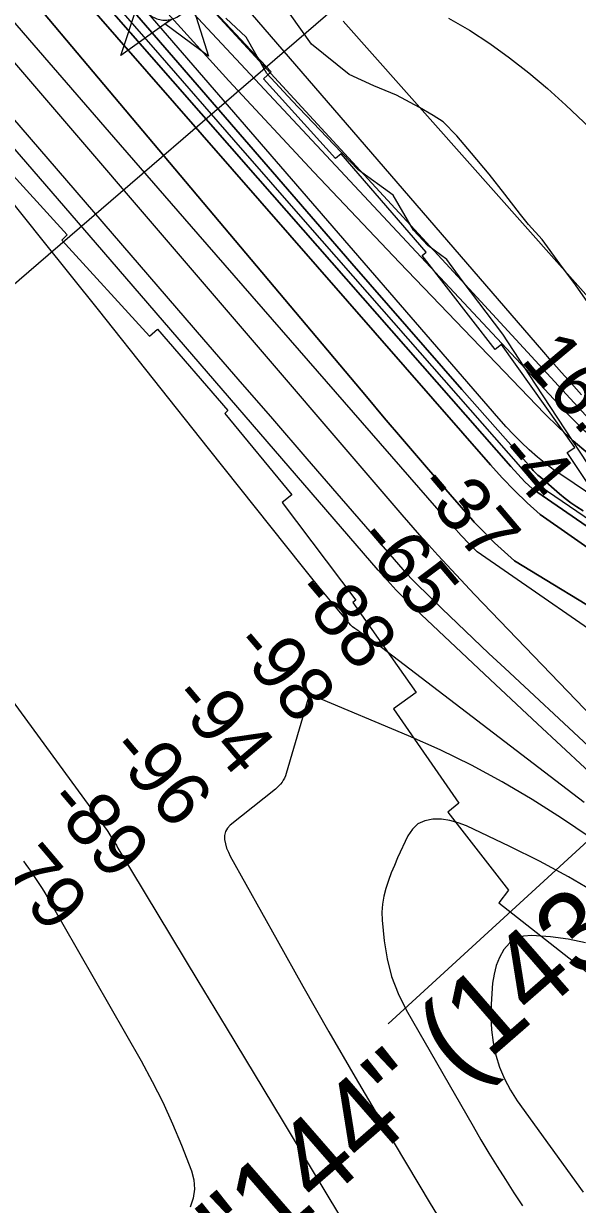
# Model space of a CAD drawing. Extents: x 3477039 to 3515015, y 546746 to 572297.
# Drawn here: x 3502424 to 3503107, y 560553 to 562010 of the extents above; entities that cross this region are included whole.
import ezdxf

# ---------------------------------------------------------------- set-up
doc = ezdxf.new("R2010")
doc.units = 0
for name, color, linetype in [('V-CHAN-NAID', 7, 'Continuous'), ('V-RIVR-EDGE', 7, 'Continuous'), ('V-RIVR-RANG', 7, 'Continuous'), ('V-RRAP-RVMT', 7, 'Continuous'), ('V-SITE-VEGE', 7, 'Continuous'), ('V-TOPO-DPTH', 7, 'Continuous'), ('V-TOPO-MAJR', 7, 'Continuous'), ('V-TOPO-MINR', 7, 'Continuous'), ('V-TOPO-WATR', 7, 'Continuous')]:
    doc.layers.add(name, color=color, linetype=linetype)

msp = doc.modelspace()

# ---------------------------------------------------------------- linework, layer by layer
at = {"layer": 'V-CHAN-NAID'}
for points in [[(3502605.8, 562015.7), (3502543.6, 561971.2), (3502564.7, 562034.6), (3502572.4, 562028.9), (3502573.1, 562028), (3502574.4, 562026.1), (3502575.7, 562024.7), (3502577.1, 562023.2), (3502578.5, 562022), (3502580, 562020.8), (3502581.4, 562019.8), (3502583, 562018.8), (3502584.8, 562017.9), (3502586.5, 562017.1), (3502588, 562016.5), (3502589.6, 562016), (3502591.8, 562015.4), (3502593.4, 562015.1), (3502595.4, 562014.9), (3502596.9, 562014.8), (3502598.8, 562014.7), (3502600.5, 562014.8), (3502602.2, 562015), (3502604.1, 562015.3)], [(3502623.8, 562028.6), (3502631.6, 562034.2), (3502651.8, 561970.4), (3502598, 562010.1), (3502605.8, 562015.7), (3502607.4, 562016.2), (3502609.1, 562016.7), (3502611.2, 562017.6), (3502613, 562018.5), (3502614.8, 562019.6), (3502616.6, 562020.8), (3502618.1, 562022.1), (3502619.4, 562023.2), (3502620.8, 562024.7), (3502622, 562026.1), (3502623.1, 562027.5)]]:
    msp.add_lwpolyline(points, close=True, dxfattribs=at)
at = {"layer": 'V-RIVR-EDGE'}
msp.add_lwpolyline([(3503128.3, 561453.6), (3503092.3, 561508.8), (3503055.1, 561565.3), (3503014.8, 561627.2), (3502964.7, 561693.5), (3502945.8, 561719.3), (3502922.5, 561736.5), (3502904.8, 561755.6), (3502879.8, 561798.5), (3502836.4, 561829.9), (3502806.4, 561861.2), (3502755.1, 561915.3), (3502723.9, 561949), (3502698.3, 561993.8), (3502673.2, 562017.2)], dxfattribs=at)
at = {"layer": 'V-RIVR-RANG'}
for p, q in [((3503065.7, 562252.2), (3502321.2, 561610.3)), ((3503920, 561735.2), (3502873.4, 560775.5))]:
    msp.add_line(p, q, dxfattribs=at)
at = {"layer": 'V-RRAP-RVMT'}
for points in [[(3501992.9, 562262.3), (3502090.7, 562155.9), (3502096.6, 562161), (3502191.5, 562060.3), (3502184, 562052.8), (3502280.9, 561950.6), (3502275.4, 561945.7), (3502381.8, 561830.8), (3502393.6, 561841.3), (3502477.5, 561749.5), (3502470.9, 561743.3)], [(3501992.9, 562262.3), (3502090.7, 562155.9), (3502096.6, 562161), (3502191.5, 562060.3), (3502184, 562052.8), (3502280.9, 561950.6), (3502275.4, 561945.7), (3502381.8, 561830.8), (3502393.6, 561841.3), (3502477.5, 561749.5), (3502470.9, 561743.3)], [(3503285.4, 561159), (3503280.9, 561149.4), (3503229.5, 561191.1), (3503217.5, 561207.9), (3503233.4, 561219.5), (3503171.9, 561308.4), (3503197.8, 561325.7), (3503094.5, 561480.8), (3503103.7, 561487.1), (3503013.4, 561614.1), (3503005.5, 561608.3), (3502915.5, 561724.1), (3502920.6, 561728.3), (3502815.6, 561849.9), (3502808.5, 561843.8), (3502719.8, 561942.4), (3502729.3, 561951.1), (3502622.5, 562065)], [(3502470.9, 561743.3), (3502579, 561624.6), (3502588.9, 561633.1), (3502675.9, 561532.6), (3502671.9, 561529.1), (3502754.9, 561428.8), (3502742.7, 561419.4), (3502833.7, 561298.6), (3502829.9, 561295.9), (3502908.2, 561184.8), (3502880.1, 561164.6), (3502960.8, 561047.8), (3502947.1, 561036.7), (3503022.1, 560940.5), (3503010.2, 560925), (3503130.8, 560829.7), (3503131.5, 560830.7)]]:
    msp.add_lwpolyline(points, dxfattribs=at)
at = {"layer": 'V-SITE-VEGE'}
msp.add_lwpolyline([(3503162.4, 561604.8), (3503104.6, 561687.9), (3503085.2, 561714), (3503063.5, 561743.8), (3503046.6, 561762.5), (3503036.9, 561774.9), (3503017.6, 561799.8), (3502998.2, 561824.6), (3502976.5, 561850.7), (3502958.3, 561871.9), (3502941.3, 561889.3), (3502929.1, 561896.9), (3502912.1, 561906.9), (3502884, 561922.1), (3502855.9, 561933.5), (3502825.3, 561947.5), (3502779.1, 561985), (3502752.6, 562022.2)], dxfattribs=at)
at = {"layer": 'V-TOPO-DPTH'}
for points in [[(3503114.1, 561409), (3503106.4, 561413.7), (3503098.9, 561418.7), (3503091.8, 561424.1), (3503084.8, 561429.8), (3503061.3, 561450.3), (3503058.3, 561453), (3503055.4, 561455.9), (3503052.5, 561458.8), (3503049.8, 561461.8), (3502964.4, 561558.9), (3502919.1, 561610.6), (3502873.8, 561662.3), (3502828.7, 561714.2), (3502783.7, 561766.1), (3502130.3, 562521.5)], [(3502130.3, 562521.5), (3502783.7, 561766.1), (3502828.7, 561714.2), (3502873.8, 561662.3), (3502919.1, 561610.6), (3502964.4, 561558.9), (3503049.8, 561461.8), (3503052.5, 561458.8), (3503055.4, 561455.9), (3503058.3, 561453), (3503061.3, 561450.3), (3503084.8, 561429.8), (3503091.8, 561424.1), (3503098.9, 561418.7), (3503106.4, 561413.7), (3503114.1, 561409)], [(3504457.3, 560642.7), (3503825.2, 561037.7), (3503820.9, 561039.1), (3503816.7, 561040.8), (3503812.7, 561042.9), (3503808.8, 561045.2), (3503772.5, 561068.9), (3503763, 561075.3), (3503753.5, 561081.8), (3503744.1, 561088.5), (3503734.8, 561095.3), (3503189.3, 561467), (3503176.6, 561476.4), (3503164.2, 561486.1), (3503138, 561507.3), (3503132.6, 561511.9), (3503127.4, 561516.6), (3503122.3, 561521.6), (3503117.4, 561526.7), (3502205.3, 562517.6)], [(3504346.1, 560538.8), (3503646.7, 560964), (3503640.2, 560968.9), (3503633.8, 560973.8), (3503627.3, 560978.6), (3503620.8, 560983.4), (3503593, 561003.9), (3503584.2, 561010.1), (3503575.2, 561016.2), (3503547.1, 561032.5), (3503537.5, 561037.6), (3503029.3, 561347), (3503016.9, 561358.1), (3503004.8, 561369.6), (3502984.7, 561389.8), (3502981.3, 561393.3), (3502979.6, 561395.1), (3502978, 561397), (3502936.1, 561445.2), (3502913.5, 561471.3), (3502891.1, 561497.4), (3502868.8, 561523.6), (3502846.6, 561549.9), (3502091, 562448.7)], [(3502091, 562448.7), (3502846.6, 561549.9), (3502868.8, 561523.6), (3502891.1, 561497.4), (3502913.5, 561471.3), (3502936.1, 561445.2), (3502978, 561397), (3502979.6, 561395.1), (3502981.3, 561393.3), (3502984.7, 561389.8), (3503004.8, 561369.6), (3503016.9, 561358.1), (3503029.3, 561347), (3503537.5, 561037.6), (3503547.1, 561032.5), (3503575.2, 561016.2), (3503584.2, 561010.1), (3503593, 561003.9), (3503620.8, 560983.4), (3503627.3, 560978.6), (3503633.8, 560973.8), (3503640.2, 560968.9), (3503646.7, 560964), (3504346.1, 560538.8)], [(3504383.7, 560532.3), (3503684.3, 560965.6), (3503668.1, 560977.8), (3503651.9, 560990), (3503635.6, 561002.1), (3503619.2, 561014.2), (3503481.9, 561110.3), (3503060.9, 561404.3), (3503044.9, 561418.9), (3503029.2, 561433.9), (3503014.2, 561449.6), (3502999.6, 561465.6), (3502219.9, 562359.1)], [(3502219.9, 562359.1), (3502999.6, 561465.6), (3503014.2, 561449.6), (3503029.2, 561433.9), (3503044.9, 561418.9), (3503060.9, 561404.3), (3503481.9, 561110.3), (3503619.2, 561014.2), (3503635.6, 561002.1), (3503651.9, 560990), (3503668.1, 560977.8), (3503684.3, 560965.6), (3504383.7, 560532.3)], [(3502503.3, 562059.3), (3502608.1, 561939.4), (3502712.9, 561819.7), (3503024.7, 561463.7), (3503033.4, 561454.2), (3503042.3, 561444.9), (3503051.6, 561436), (3503617.6, 561045.4), (3503643.9, 561026), (3503670.2, 561006.6), (3503696.4, 560987), (3503722.5, 560967.3), (3503747.4, 560948.4), (3503767, 560933.8), (3503868.2, 560864.4), (3503889.3, 560851.9), (3503910.6, 560839.8), (3504383.5, 560555.2)], [(3502503.3, 562059.3), (3502608.1, 561939.4), (3502712.9, 561819.7), (3503024.7, 561463.7), (3503033.4, 561454.2), (3503042.3, 561444.9), (3503051.6, 561436), (3503617.6, 561045.4), (3503643.9, 561026), (3503670.2, 561006.6), (3503696.4, 560987), (3503722.5, 560967.3), (3503747.4, 560948.4), (3503767, 560933.8), (3503868.2, 560864.4), (3503889.3, 560851.9), (3503910.6, 560839.8), (3504383.5, 560555.2)], [(3504435.1, 560605.4), (3503750.1, 561036.9), (3503722.7, 561054.3), (3503695.7, 561072.2), (3503668.9, 561090.4), (3503665, 561093.1), (3503139.5, 561464.4), (3503120.4, 561479.5), (3503101.7, 561495.3), (3503083.9, 561511.9), (3503066.5, 561529.1), (3502887.4, 561715.5), (3502781.7, 561827.1), (3502677.1, 561939.7), (3502574.1, 562053.8)], [(3502574.1, 562053.8), (3502677.1, 561939.7), (3502781.7, 561827.1), (3502887.4, 561715.5), (3503066.5, 561529.1), (3503083.9, 561511.9), (3503101.7, 561495.3), (3503120.4, 561479.5), (3503139.5, 561464.4), (3503665, 561093.1), (3503668.9, 561090.4), (3503695.7, 561072.2), (3503722.7, 561054.3), (3503750.1, 561036.9), (3504435.1, 560605.4)]]:
    msp.add_lwpolyline(points, dxfattribs=at)
at = {"layer": 'V-TOPO-MAJR'}
for points in [[(3504316.1, 560451.9), (3504307.3, 560457.8), (3504286, 560469.3), (3504121.7, 560578.8), (3504054.3, 560626.3), (3503611.2, 560933.2), (3503595.1, 560939.3), (3503579.1, 560945.8), (3502983.3, 561358.1), (3502973.4, 561368.2), (3502963.6, 561378.5), (3502954.1, 561389), (3502944.7, 561399.6), (3502639.3, 561750.6), (3502535.3, 561870.4), (3502431.5, 561990.2), (3502328, 562110.3)], [(3503122.9, 561005.5), (3503087.2, 561029.4), (3503051, 561052.6), (3503014, 561074.4), (3502976.4, 561095), (3502937.8, 561113.7), (3502898.6, 561131.3), (3502782.9, 561179.8), (3502780.6, 561180.4), (3502778.2, 561180.2), (3502776.2, 561179.2), (3502775, 561177.3), (3502747.8, 561084.6), (3502746.8, 561081.8), (3502745.6, 561079), (3502744.2, 561076.4), (3502742.6, 561073.9), (3502740.8, 561071.5), (3502738.8, 561069.2), (3502736.7, 561067.1), (3502734.4, 561065.1), (3502678.7, 561020.7), (3502675.3, 561016.9), (3502672.9, 561012.8), (3502671.8, 561008), (3502671.7, 561002.9), (3502672.9, 560997.6), (3502674.3, 560992.3), (3502676.4, 560987.3), (3502678.7, 560982.4), (3502736.4, 560878.6), (3502768.2, 560822), (3502800.3, 560765.6), (3502832.9, 560709.6), (3502865.9, 560653.7), (3502925.5, 560553.8), (3502933.2, 560541)]]:
    msp.add_lwpolyline(points, dxfattribs=at)
at = {"layer": 'V-TOPO-MINR'}
for points in [[(3503112.2, 561552.3), (3503099.7, 561566), (3503087.4, 561579.9), (3503075.1, 561593.8), (3503062.9, 561607.8), (3502208.2, 562598.5)], [(3503114.1, 561409), (3503106.4, 561413.7), (3503098.9, 561418.7), (3503091.8, 561424.1), (3503084.8, 561429.8), (3503061.3, 561450.3), (3503058.3, 561453), (3503055.4, 561455.9), (3503052.5, 561458.8), (3503049.8, 561461.8), (3502964.4, 561558.9), (3502919.1, 561610.6), (3502873.8, 561662.3), (3502828.7, 561714.2), (3502783.7, 561766.1), (3502130.3, 562521.5)], [(3504383.3, 560589.5), (3503715, 561028.3), (3503708.6, 561031.9), (3503702.4, 561035.7), (3503696.1, 561039.5), (3503689.9, 561043.5), (3503683.8, 561047.5), (3503677.8, 561051.6), (3503671.8, 561055.8), (3503665.8, 561060.1), (3503661, 561063.7), (3503652.6, 561069.8), (3503644.3, 561075.9), (3503090.1, 561451.5), (3503078.9, 561458.9), (3503068, 561466.8), (3503057.6, 561475.3), (3503047.4, 561484.1), (3503037.7, 561493.5), (3503028.2, 561503), (3503019, 561512.8), (3503010, 561522.9), (3502147.3, 562520.9)], [(3504457.3, 560642.7), (3503825.2, 561037.7), (3503820.9, 561039.1), (3503816.7, 561040.8), (3503812.7, 561042.9), (3503808.8, 561045.2), (3503772.5, 561068.9), (3503763, 561075.3), (3503753.5, 561081.8), (3503744.1, 561088.5), (3503734.8, 561095.3), (3503189.3, 561467), (3503176.6, 561476.4), (3503164.2, 561486.1), (3503138, 561507.3), (3503132.6, 561511.9), (3503127.4, 561516.6), (3503122.3, 561521.6), (3503117.4, 561526.7), (3502205.3, 562517.6)], [(3504346.1, 560538.8), (3503646.7, 560964), (3503640.2, 560968.9), (3503633.8, 560973.8), (3503627.3, 560978.6), (3503620.8, 560983.4), (3503593, 561003.9), (3503584.2, 561010.1), (3503575.2, 561016.2), (3503547.1, 561032.5), (3503537.5, 561037.6), (3503029.3, 561347), (3503016.9, 561358.1), (3503004.8, 561369.6), (3502984.7, 561389.8), (3502981.3, 561393.3), (3502979.6, 561395.1), (3502978, 561397), (3502936.1, 561445.2), (3502913.5, 561471.3), (3502891.1, 561497.4), (3502868.8, 561523.6), (3502846.6, 561549.9), (3502091, 562448.7)], [(3504236.3, 560402.1), (3503473.4, 560790.3), (3503462.6, 560800), (3503451.8, 560809.7), (3503441.1, 560819.6), (3503430.4, 560829.4), (3503017.3, 561214.6), (3502997.7, 561232.9), (3502978.3, 561251.4), (3502958.9, 561269.9), (3502939.6, 561288.5), (3502908.1, 561319.1), (3502904.7, 561322.5), (3502901.4, 561325.9), (3502898.1, 561329.5), (3502894.9, 561333), (3502816.1, 561424), (3502773.6, 561473.1), (3502731.1, 561522.3), (3502688.6, 561571.4), (3502646.2, 561620.6), (3501992.9, 562379.2)], [(3504383.7, 560532.3), (3503684.3, 560965.6), (3503668.1, 560977.8), (3503651.9, 560990), (3503635.6, 561002.1), (3503619.2, 561014.2), (3503481.9, 561110.3), (3503060.9, 561404.3), (3503044.9, 561418.9), (3503029.2, 561433.9), (3503014.2, 561449.6), (3502999.6, 561465.6), (3502219.9, 562359.1)], [(3504366.9, 560282.4), (3504305.2, 560359.7), (3504289, 560378.8), (3504272.1, 560397.3), (3504254.3, 560414.7), (3503504.6, 560786.1), (3503473.3, 560813.9), (3503469.1, 560817.7), (3503464.9, 560821.5), (3503460.7, 560825.4), (3503456.6, 560829.3), (3503346.8, 560934.1), (3503288.2, 560990.8), (3503230.1, 561047.9), (3503172.8, 561105.9), (3503115.9, 561164.3), (3502980.2, 561305.6), (3502957.4, 561329.8), (3502934.8, 561354.2), (3502912.7, 561379), (3502890.8, 561404.1), (3502176.2, 562238.5)], [(3504457.3, 560613.9), (3503852.2, 560997.8), (3503845, 561001.5), (3503837.9, 561005.5), (3503774.7, 561045.6), (3503756.8, 561057.2), (3503739.1, 561069), (3503721.6, 561081.1), (3503138.4, 561488.4), (3503127.2, 561497.7), (3503116.2, 561507.3), (3503105.7, 561517.5), (3503095.5, 561527.9), (3502551.1, 562111.6)], [(3504383.4, 560566.6), (3503728.8, 560978), (3503716.6, 560987.3), (3503698.1, 561001.2), (3503679.6, 561015), (3503661, 561028.8), (3503642.4, 561042.4), (3503061.2, 561438.8), (3503054.9, 561444.5), (3503048.8, 561450.4), (3503042.9, 561456.5), (3503037.2, 561462.7), (3502865.6, 561658.3), (3502774.3, 561762.5), (3502683.1, 561866.9), (3502592.1, 561971.4), (3502501.2, 562076)], [(3504383.5, 560555.2), (3503910.6, 560839.8), (3503889.3, 560851.9), (3503868.2, 560864.4), (3503767, 560933.8), (3503747.4, 560948.4), (3503722.5, 560967.3), (3503696.4, 560987), (3503670.2, 561006.6), (3503643.9, 561026), (3503617.6, 561045.4), (3503051.6, 561436), (3503042.3, 561444.9), (3503033.4, 561454.2), (3503024.7, 561463.7), (3502712.9, 561819.7), (3502608.1, 561939.4), (3502503.3, 562059.3)], [(3502947.8, 562017.4), (3502973.7, 562002.2), (3502999, 561985.9), (3503023.4, 561968.1), (3503047.2, 561949.7), (3503070.2, 561930.2), (3503092.6, 561910), (3503292.7, 561720.9)], [(3503529.2, 561372.7), (3503482.7, 561400.2), (3503435.5, 561426.8), (3503378.1, 561457.8), (3503359.3, 561468.3), (3503340.7, 561479.2), (3503322.5, 561490.6), (3503304.5, 561502.4), (3503304.1, 561502.7), (3503286.6, 561514.8), (3503269.3, 561527.2), (3503252.4, 561540.1), (3503235.6, 561553.2), (3503214.5, 561570.2), (3503208.6, 561575.2), (3503202.9, 561580.4), (3503197.5, 561585.8), (3503192.3, 561591.5), (3502818.2, 562013.5)], [(3504020.6, 560483.7), (3503473.5, 560766.7), (3503456, 560782.3), (3503438.6, 560797.9), (3503421.3, 560813.5), (3503403.9, 560829.2), (3503234, 560983.7), (3503175, 561037.6), (3503116.2, 561091.7), (3503057.7, 561146.1), (3502999.3, 561200.8), (3502907.3, 561287.4), (3502895.3, 561299), (3502883.5, 561310.9), (3502872.1, 561323.2), (3502861, 561335.8), (3502522.8, 561728.2), (3502426.5, 561839.7), (3502330.1, 561951)], [(3503115.5, 561048.7), (3502851.3, 561250.8), (3502847.6, 561253.5), (3502843.8, 561256), (3502841.9, 561257.2), (3502838, 561259.7), (3502836.1, 561261), (3502832.3, 561263.6), (3502829.7, 561265.6), (3502827.5, 561267.9), (3502808.7, 561290.2), (3502798.3, 561302.6), (3502788, 561315.1), (3502777.8, 561327.7), (3502767.7, 561340.3), (3502652, 561486), (3502584, 561571.6), (3502516, 561657), (3502447.8, 561742.3), (3502379.6, 561827.6)], [(3502225, 561426.9), (3502526.8, 561014.1), (3502527.7, 561012.8), (3502530.3, 561009), (3502532.4, 561005.6), (3502533.4, 561004), (3502535.3, 561000.8), (3502536.3, 560999.1), (3502538.2, 560995.9), (3502540.1, 560992.6), (3502638.9, 560828.5), (3502673.5, 560771.1), (3502708.1, 560713.8), (3502742.7, 560656.4), (3502777.3, 560599), (3502831.7, 560509)], [(3503130.9, 560936.5), (3503095.9, 560957), (3503060.1, 560976.2), (3503023.8, 560994.3), (3502970, 561019.9), (3502960, 561023.8), (3502949.8, 561026.7), (3502939.3, 561028), (3502928.5, 561028.4), (3502918.8, 561026.2), (3502910.2, 561022.4), (3502903.4, 561015.9), (3502897.7, 561007.6), (3502885.2, 560980.5), (3502881.2, 560971.2), (3502877.3, 560961.8), (3502873.8, 560952.3), (3502870.6, 560942.8), (3502868.1, 560933), (3502866.4, 560923.2), (3502865.9, 560913.3), (3502866.3, 560903.3), (3502868.7, 560877.9), (3502872.2, 560855.6), (3502877.6, 560833.9), (3502885.8, 560813), (3502895.7, 560792.8), (3502978.3, 560649), (3502988, 560632.4), (3502997.9, 560615.8), (3503007.9, 560599.4), (3503018.2, 560583.1), (3503028.6, 560567), (3503039.1, 560550.8)], [(3502423.6, 560976.3), (3502426.5, 560972.4), (3502430, 560967.5), (3502433.4, 560962.6), (3502436.8, 560957.6), (3502440.2, 560952.6), (3502443.5, 560947.6), (3502446.7, 560942.5), (3502449.8, 560937.4), (3502452.9, 560932.2), (3502568.7, 560730), (3502582.5, 560704.5), (3502595.6, 560678.7), (3502607.5, 560652.2), (3502618.7, 560625.5), (3502630.9, 560594.1), (3502633.8, 560582.7), (3502634.7, 560571.5), (3502632.9, 560560.3), (3502629.3, 560549.3)], [(3503117, 560875.6), (3503095.6, 560880), (3503073.8, 560882.9), (3503050.7, 560884.6), (3503040.4, 560883.6), (3503031.1, 560880.7), (3503023.1, 560875), (3503016.2, 560867.3), (3503010.9, 560857.5), (3503006.7, 560847.4), (3503004.1, 560836.8), (3503002.4, 560825.9), (3503000.5, 560799.7), (3503000.2, 560783.9), (3503000.8, 560768.2), (3503003, 560752.5), (3503006.2, 560737), (3503011, 560722), (3503016.9, 560707.4), (3503024.3, 560693.6), (3503032.8, 560680.3), (3503114.1, 560567.8)]]:
    msp.add_lwpolyline(points, dxfattribs=at)
at = {"layer": 'V-TOPO-WATR'}
msp.add_lwpolyline([(3504435.1, 560605.4), (3503750.1, 561036.9), (3503722.7, 561054.3), (3503695.7, 561072.2), (3503668.9, 561090.4), (3503665, 561093.1), (3503139.5, 561464.4), (3503120.4, 561479.5), (3503101.7, 561495.3), (3503083.9, 561511.9), (3503066.5, 561529.1), (3502887.4, 561715.5), (3502781.7, 561827.1), (3502677.1, 561939.7), (3502574.1, 562053.8)], dxfattribs=at)

# ---------------------------------------------------------------- texts
at = {"layer": 'V-CHAN-NAID'}
msp.add_text('MARQUEZ "144" (143.4)', height=100, rotation=41.0548, dxfattribs=at).set_placement((3502163.9, 560004.4))
at = {"layer": 'V-RIVR-RANG'}
for s, rotation, p in [('16.3', 309.9983, (3503035.9, 561594.8)), ('-4', 310.2866, (3503004.1, 561476.7)), ('-37', 310.2866, (3502906.2, 561437.6)), ('-65', 310.2866, (3502831.3, 561371.3)), ('-88', 310.2866, (3502754.8, 561306.8)), ('-98', 310.2866, (3502679.1, 561241.5)), ('-94', 310.2866, (3502603.2, 561176.4)), ('-96', 310.2866, (3502526.5, 561112.2)), ('-89', 310.2866, (3502449.6, 561048.3)), ('-79', 310.2866, (3502373.5, 560983.4))]:
    msp.add_text(s, height=67, rotation=rotation, dxfattribs=at).set_placement(p)

doc.saveas('drawing.dxf')
